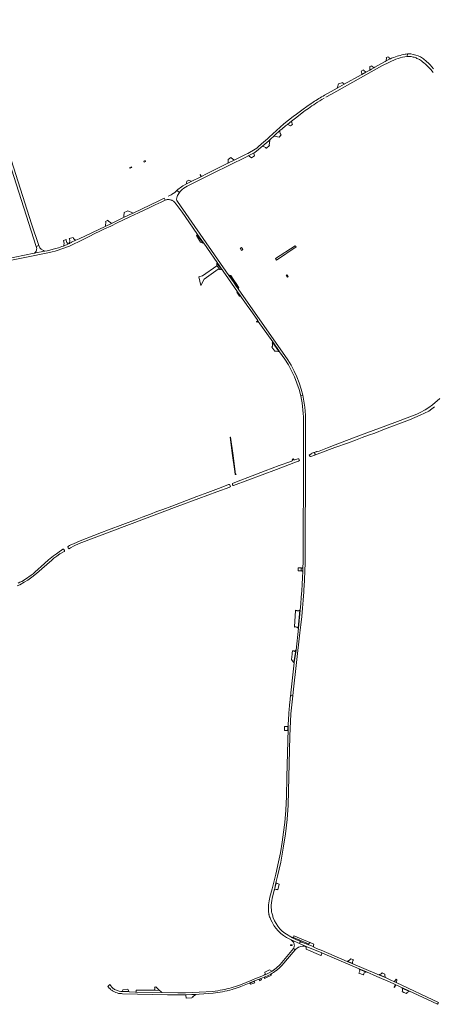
# Model space of a CAD drawing. Header units: metres. Extents: x 166325 to 190320, y 381923 to 404576.
# Tile 571 of 656: x 170089 to 170715, y 394712 to 396203. Entities that reach past the tile are written whole.
import ezdxf

# ---------------------------------------------------------------- set-up
doc = ezdxf.new("R2010")
doc.units = ezdxf.units.M
for name, color, linetype, lineweight in [('B-WE-OG-WATER_BEEK-GV', 8, 'Continuous', 18), ('B-WE-VH-VERHARDING_ASFALT-GV', 8, 'Continuous', 18), ('B-WE-VH-VERHARDING_BETON-GV', 8, 'Continuous', 18), ('B-WE-VH-VERHARDING_BETONSTRAATSTEEN-GV', 8, 'Continuous', 18), ('B-WE-VH-VERHARDING_HALFVERHARDING-GV', 8, 'Continuous', 18), ('B-WE-VH-VERHARDING_STRAATBAKSTEEN-GV', 8, 'Continuous', 18)]:
    doc.layers.add(name, color=color, linetype=linetype, lineweight=lineweight)

msp = doc.modelspace()

# ---------------------------------------------------------------- linework, layer by layer
at = {"layer": 'B-WE-OG-WATER_BEEK-GV', "flags": 128}
for points in [[(170724.765, 395629.022), (170713.838, 395619.681), (170708.327, 395615.465), (170702.668, 395611.988), (170694.915, 395607.762), (170689.756, 395605.24), (170660.58, 395594.376), (170643.271, 395587.823), (170604.903, 395573.524), (170566.492, 395558.978), (170554.793, 395554.332), (170542.146, 395549.443), (170539.819, 395548.643), (170538.594, 395548.222), (170538.337, 395548.743), (170535.143, 395547.527), (170535.294, 395547.087), (170536.428, 395543.79), (170543.267, 395546.142), (170566.07, 395555.057), (170586.431, 395562.154), (170597.202, 395566.023), (170607.345, 395569.799), (170616.828, 395573.437), (170626.233, 395576.784), (170641.077, 395582.655), (170678.729, 395596.648), (170687.034, 395600.114), (170695.115, 395603.747), (170701.796, 395606.813), (170708.096, 395610.024), (170712.881, 395613.453), (170716.95, 395616.576)], [(170085.277, 395345.177), (170089.446, 395347.143), (170095.887, 395350.721), (170101.544, 395354.028), (170107.485, 395358.278), (170114.639, 395364.095), (170122.55, 395371.038), (170137.455, 395384.517), (170140.65, 395387.134), (170145.272, 395390.562), (170149.951, 395393.827), (170156.543, 395397.514), (170156.633, 395397.63), (170156.768, 395397.899), (170156.828, 395398.194), (170156.808, 395398.494), (170156.71, 395398.778), (170155.735, 395400.495), (170155.637, 395400.634), (170155.438, 395400.805), (170155.193, 395400.913), (170154.925, 395400.949), (170154.657, 395400.91), (170154.41, 395400.799), (170152.247, 395399.457), (170148.549, 395396.875), (170144.619, 395394.069), (170140.016, 395390.711), (170132.75, 395384.658), (170126.571, 395379.18), (170112.087, 395365.986), (170109.56, 395363.651), (170106.353, 395361.379), (170098.006, 395355.608), (170092.153, 395352.108), (170089.42, 395350.746), (170086.652, 395349.456)]]:
    msp.add_lwpolyline(points, dxfattribs=at)
for points in [[(170528.06, 395541.162), (170528.904, 395541.516), (170528.911, 395541.505), (170529.05, 395541.389), (170529.224, 395541.343), (170529.402, 395541.375), (170535.576, 395543.499), (170535.449, 395543.869), (170536.175, 395544.119), (170535.169, 395547.044), (170534.457, 395546.799), (170534.33, 395547.168), (170531.12, 395546.064), (170531.273, 395545.768), (170529.856, 395545.233), (170528.206, 395543.866), (170527.123, 395543.656)], [(170503.802, 395536.121), (170503.093, 395537.96), (170501.579, 395537.376), (170502.288, 395535.537), (170501.292, 395535.153), (170501.299, 395535.113), (170501.292, 395534.886), (170501.207, 395534.676), (170501.054, 395534.509), (170500.853, 395534.404), (170499.243, 395533.817), (170481.593, 395527.383), (170460.433, 395519.428), (170440.809, 395511.918), (170416.964, 395502.977), (170411.269, 395500.475), (170410.928, 395500.027), (170410.806, 395499.685), (170411.194, 395498.266), (170411.519, 395497.713), (170411.596, 395497.583), (170411.774, 395497.406), (170411.999, 395497.294), (170412.247, 395497.257), (170412.495, 395497.3), (170434.109, 395505.342), (170477.391, 395521.661), (170510.609, 395534.047), (170510.848, 395534.174), (170511.083, 395534.383), (170511.257, 395534.644), (170511.36, 395534.941), (170512.34, 395535.313), (170511.5, 395537.813), (170510.45, 395537.473), (170510.361, 395537.588), (170510.224, 395537.641), (170510.09, 395537.62), (170506.683, 395536.533), (170505.228, 395536.069), (170504.996, 395536.075), (170504.78, 395536.158), (170504.604, 395536.309), (170504.538, 395536.405)], [(170408.148, 395496.005), (170407.207, 395498.482), (170406.62, 395498.259), (170406.557, 395498.481), (170406.421, 395498.668), (170406.231, 395498.798), (170406.008, 395498.855), (170405.778, 395498.834), (170405.735, 395498.82), (170405.155, 395498.659), (170393.723, 395494.126), (170373.958, 395486.788), (170357.165, 395480.464), (170319.24, 395466.139), (170305.493, 395461.112), (170296.773, 395457.787), (170286.934, 395453.951), (170274.188, 395449.186), (170267.009, 395446.396), (170245.068, 395438.391), (170223.28, 395430.139), (170212.859, 395426.333), (170201.407, 395421.681), (170180.513, 395413.637), (170170.256, 395409.239), (170166.436, 395407.444), (170164.467, 395406.422), (170163.015, 395405.554), (170162.338, 395404.915), (170162.007, 395404.288), (170162.041, 395403.792), (170162.378, 395403.071), (170162.823, 395402.405), (170163.44, 395401.879), (170163.905, 395401.601), (170164.443, 395401.872), (170166.065, 395403.151), (170171.423, 395406.02), (170178.934, 395409.437), (170327.245, 395465.449), (170359.934, 395477.779), (170387.228, 395487.957), (170406.833, 395495.035), (170407.139, 395495.108), (170407.303, 395495.194), (170407.449, 395495.353), (170407.527, 395495.554), (170407.528, 395495.77)]]:
    msp.add_lwpolyline(points, close=True, dxfattribs=at)
at = {"layer": 'B-WE-VH-VERHARDING_ASFALT-GV', "flags": 128}
for points in [[(170057.773, 396045.813), (170031.392, 396123.604), (170018.35, 396161.835), (170014.793, 396172.264), (170014.631, 396172.739), (170006.865, 396195.507), (170006.276, 396197.233), (169997.488, 396222.995), (169996.558, 396225.72), (169993.242, 396224.591), (170051.204, 396054.043), (170063.372, 396017.861), (170069.229, 395999.985), (170113.878, 395859.389), (170118.003, 395860.68), (170106.921, 395893.752), (170072.954, 396000.069), (170070.803, 396006.711)], [(170484.598, 396028.437), (170483.245, 396030.441), (170483.182, 396030.626), (170482.957, 396031.442), (170482.81, 396032.275), (170482.742, 396033.119), (170482.748, 396033.564), (170482.754, 396033.965), (170482.846, 396034.807), (170480.659, 396032.893), (170477.088, 396029.673), (170473.556, 396026.41), (170474.487, 396026.232), (170481.821, 396024.832)], [(170361.458, 395813.64), (170360.139, 395813.568), (170362.906, 395800.188), (170367.97, 395809.713), (170389.262, 395824.764), (170391.663, 395824.386), (170387.328, 395830.667), (170387.294, 395830.155), (170365.421, 395814.599)], [(170521.527, 395538.924), (170521.533, 395541.793), (170521.647, 395597.506), (170521.49, 395603.624), (170521.111, 395609.733), (170520.51, 395615.825), (170519.688, 395621.89), (170518.645, 395627.921), (170517.384, 395633.911), (170515.835, 395633.411), (170514.285, 395632.911), (170515.391, 395627.689), (170516.33, 395622.435), (170517.101, 395617.153), (170517.702, 395611.849), (170518.132, 395606.529), (170518.393, 395601.197), (170518.282, 395540.092), (170518.277, 395537.242), (170518.009, 395389.709), (170517.968, 395386.894), (170517.919, 395384.078), (170517.861, 395381.263), (170517.795, 395378.448), (170517.721, 395375.633), (170517.638, 395372.819), (170517.551, 395370.111), (170517.456, 395367.401), (170517.044, 395357.553), (170516.529, 395347.709), (170515.911, 395337.871), (170515.191, 395328.041), (170514.368, 395318.218), (170513.443, 395308.404), (170511.106, 395281.301), (170507.381, 395248.069), (170504.617, 395229.444), (170504.549, 395228.984), (170499.969, 395187.704), (170499.496, 395183.538), (170499.415, 395182.807), (170499.334, 395182.076), (170499.253, 395181.345), (170499.173, 395180.614), (170499.094, 395179.883), (170499.015, 395179.152), (170500.626, 395178.951), (170502.237, 395178.749), (170502.777, 395184.154), (170512.959, 395274.049), (170514.433, 395286.473), (170515.765, 395298.913), (170516.957, 395311.367), (170518.009, 395323.834), (170518.919, 395336.311), (170519.689, 395348.799), (170519.775, 395350.35), (170519.859, 395351.902), (170520.175, 395358.184), (170520.455, 395364.468), (170520.7, 395370.753), (170520.91, 395377.04), (170521.083, 395383.328), (170521.221, 395389.616)], [(170300.758, 394732.856), (170298.451, 394734.618), (170294.868, 394738.352), (170293.9, 394737.871), (170293.194, 394737.504), (170293.518, 394737.006), (170293.683, 394736.587), (170293.683, 394736.157), (170293.617, 394735.385), (170293.551, 394734.57), (170293.408, 394734.118), (170293.198, 394733.688), (170292.867, 394733.291), (170292.463, 394732.895)]]:
    msp.add_lwpolyline(points, close=True, dxfattribs=at)
at = {"layer": 'B-WE-VH-VERHARDING_ASFALT-GV'}
for points in [[(170648.481, 396138.605, -0.0796989), (170675.443, 396147.018)], [(170652.932, 396144.748, 0.00715778), (170650.402, 396143.666)], [(170672.163, 396150.302, 0.05408827), (170652.932, 396144.748)], [(170675.839, 396150.87, 0.01034259), (170672.163, 396150.302)], [(170678.975, 396151.236, 0.00895545), (170675.839, 396150.87)], [(170695.379, 396146.284, 0.06626198), (170680.934, 396151.061)], [(170698.44, 396144.685, 0.01541455), (170695.379, 396146.284)], [(170704.773, 396139.538, 0.01620907), (170698.44, 396144.685)], [(170550.38, 396088.381, 0.02112861), (170533.083, 396077.785)], [(170536.745, 396075.708, -0.01040531), (170549.554, 396083.641)], [(170516.311, 396061.443, -0.00824074), (170525.939, 396068.424)], [(170525.939, 396068.424, -0.00906651), (170536.745, 396075.708)], [(170332.939, 395943.66, -0.08279838), (170342.517, 395950.471)], [(170321.881, 395939.813, -0.05453055), (170313.913, 395935.724)], [(170327.809, 395927.315, -0.25229301), (170327.16, 395934.81)], [(170327.16, 395934.81, -0.06892952), (170330.703, 395941.09)], [(170330.703, 395941.09, -0.0324761), (170332.939, 395943.66)], [(170324.137, 395925.262, -0.00173216), (170325.648, 395923.355)], [(170133.862, 395850.276, 0.06256793), (170168.319, 395861.868)], [(170114.667, 395855.311, -0.1889866), (170113.779, 395851.968)], [(170468.593, 394840.876, 0.1893136), (170497.689, 394810.346)], [(170513.716, 394806.855, -0.00971201), (170501.949, 394812.249)], [(170224.53, 394736.28, 0.02268806), (170226.167, 394734.612)], [(170226.167, 394734.612, 0.05090243), (170230.399, 394731.401)], [(170230.399, 394731.401, 0.05564656), (170238.558, 394728.329)], [(170238.558, 394728.329, 0.03907158), (170244.395, 394727.809)]]:
    msp.add_lwpolyline(points, format="xyb", dxfattribs=at)
at = {"layer": 'B-WE-VH-VERHARDING_ASFALT-GV', "flags": 128}
for points in [[(170675.839, 396150.87), (170675.443, 396147.018), (170676.96, 396147.083), (170678.479, 396147.067), (170679.994, 396146.972), (170681.503, 396146.797), (170683, 396146.543), (170684.481, 396146.21), (170685.944, 396145.8), (170687.382, 396145.314), (170688.793, 396144.752), (170690.172, 396144.117), (170690.282, 396144.062), (170693.918, 396142.194), (170696.948, 396140.2), (170698.545, 396139.044), (170700.775, 396137.21), (170702.954, 396135.314), (170705.079, 396133.359), (170707.149, 396131.346), (170709.163, 396129.276), (170711.119, 396127.151), (170713.015, 396124.973), (170714.85, 396122.743), (170714.919, 396122.656)], [(170675.443, 396147.018), (170675.839, 396150.87)], [(170680.934, 396151.061), (170678.975, 396151.236)], [(170646.806, 396141.972), (170643.52, 396140.215), (170641.838, 396139.316), (170626.249, 396130.634), (170624.831, 396129.844), (170621.473, 396127.974), (170618.848, 396126.512), (170613.832, 396123.719), (170612.862, 396123.179), (170607.007, 396119.918), (170605.988, 396119.35), (170580.28, 396105.033), (170579.906, 396104.825), (170569.454, 396099.004), (170550.38, 396088.381)], [(170552.349, 396085.276), (170560.735, 396089.961), (170637.171, 396132.664), (170648.481, 396138.605)], [(170715.294, 396128.488), (170712.751, 396131.332), (170710.149, 396134.123), (170707.489, 396136.859), (170704.773, 396139.538)], [(170533.083, 396077.785), (170523.417, 396071.118), (170523.365, 396071.08), (170517.899, 396067.112), (170513.915, 396064.22), (170507.804, 396059.734), (170502.955, 396056.082), (170495.84, 396050.524), (170488.845, 396044.816), (170466.67, 396024.912), (170463.947, 396022.164), (170461.114, 396019.529), (170455.174, 396014.655), (170449.997, 396010.108), (170447.779, 396008.196), (170445.413, 396006.47), (170434.077, 396000.098), (170431.538, 395998.864), (170428.672, 395997.379), (170413.605, 395989.906), (170404.194, 395985.239), (170371.721, 395969.133), (170364.029, 395965.394), (170363.145, 395964.964), (170348.655, 395957.92), (170341.26, 395954.324), (170335.695, 395950.889), (170331.737, 395948.076), (170330.301, 395947.058), (170328.424, 395945.562), (170326.864, 395944.016), (170330.703, 395941.09)], [(170500.314, 396049.17), (170508.284, 396055.344), (170516.311, 396061.443)], [(170342.517, 395950.471), (170381.911, 395970.122), (170431.398, 395994.492), (170435.825, 395996.823), (170442.043, 396000.098), (170443.126, 396000.798), (170447.311, 396003.503), (170456.751, 396011.516), (170465.959, 396019.473), (170466.921, 396020.305), (170467.443, 396020.758), (170469.265, 396022.338), (170473.556, 396026.41), (170477.088, 396029.673), (170480.659, 396032.893), (170482.846, 396034.807), (170485.967, 396037.538), (170491.357, 396042.089), (170494.056, 396044.239), (170500.314, 396049.17)], [(170330.703, 395941.09), (170326.864, 395944.016), (170324.47, 395941.631), (170323.052, 395940.55), (170321.881, 395939.813)], [(170168.319, 395861.868), (170180.775, 395867.877), (170192.879, 395873.944), (170203.592, 395879.264), (170209.339, 395881.967), (170217.484, 395885.868), (170226.679, 395890.252), (170236.562, 395894.99), (170246.067, 395899.52), (170255.812, 395904.15), (170268.992, 395910.331), (170285.042, 395918.006), (170293.953, 395922.254), (170303.123, 395926.594), (170309.186, 395929.37), (170307.629, 395932.47), (170299.481, 395928.252), (170260.583, 395909.781), (170260.215, 395909.606), (170246.293, 395902.995), (170228.684, 395894.618), (170227.978, 395894.28), (170218.571, 395889.781), (170218.182, 395889.595), (170179.06, 395870.884), (170173.74, 395868.597), (170167.53, 395865.928), (170166.7, 395865.454), (170165.978, 395864.824), (170164.775, 395864.053), (170164.254, 395863.829), (170163.737, 395863.608), (170162.642, 395863.146), (170155.185, 395859.979), (170152.825, 395859.078), (170147.587, 395857.378), (170143.932, 395856.227), (170139.512, 395855.006), (170134.447, 395853.696), (170130.778, 395852.912), (170127.061, 395852.395), (170126.947, 395852.385), (170126.426, 395852.273), (170110.851, 395848.913), (170066.941, 395840.006)], [(170307.629, 395932.47), (170309.186, 395929.37), (170310.132, 395929.715), (170311.102, 395929.984), (170312.091, 395930.175), (170313.092, 395930.287), (170314.099, 395930.319), (170315.105, 395930.272), (170316.104, 395930.144), (170317.09, 395929.938), (170318.056, 395929.654), (170318.997, 395929.294), (170319.906, 395928.861), (170320.779, 395928.357), (170321.608, 395927.786), (170322.389, 395927.15), (170323.118, 395926.455), (170323.789, 395925.704), (170324.137, 395925.262)], [(170325.648, 395923.355), (170330.312, 395917.248), (170334.839, 395911.041), (170339.228, 395904.735), (170358.045, 395877.438), (170367.061, 395864.746), (170367.445, 395864.207), (170377.676, 395849.6), (170383.207, 395841.549), (170418.705, 395790.747), (170422.938, 395784.645), (170424.639, 395782.223), (170432.203, 395771.395), (170432.729, 395770.643), (170437.616, 395763.659), (170449.191, 395747.134), (170450.086, 395745.858), (170471.888, 395714.733), (170481.764, 395700.561), (170482.224, 395699.9), (170490.289, 395688.511), (170495.676, 395679.911), (170500.529, 395671), (170504.832, 395661.809), (170508.567, 395652.374), (170511.722, 395642.73), (170514.285, 395632.911), (170515.835, 395633.411), (170517.384, 395633.911), (170514.916, 395643.382), (170511.9, 395652.694), (170508.349, 395661.815), (170504.272, 395670.714), (170499.684, 395679.36), (170494.601, 395687.725), (170419.462, 395795.284), (170415.688, 395800.71), (170412.35, 395805.509), (170411.831, 395806.254), (170405.538, 395815.292), (170327.809, 395927.315)], [(170113.779, 395851.968), (170112.859, 395850.876), (170112.108, 395849.984), (170111.869, 395849.701), (170111.443, 395849.275), (170110.851, 395848.913), (170126.426, 395852.273), (170125.266, 395852.953), (170121.559, 395855.125), (170120.519, 395856.126), (170119.717, 395857.327), (170118.125, 395860.603), (170118.003, 395860.68)], [(170118.003, 395860.68), (170113.878, 395859.389), (170114.766, 395856.091), (170114.667, 395855.311)], [(169851.61, 395794.898), (169830.974, 395790.416), (169831.105, 395789.894), (169831.733, 395787.381), (169847.096, 395790.708), (169851.592, 395791.682), (169857.17, 395792.89), (169858.036, 395793.078), (169859.058, 395793.299), (169863.735, 395794.311), (169881.82, 395798.257), (169898.105, 395801.828), (169912.013, 395804.855), (169943.033, 395811.45), (169960.272, 395815.044), (169993.735, 395821.951), (170003.629, 395823.968), (170056.161, 395834.563), (170133.862, 395850.276)], [(170493.567, 394991.631), (170495.165, 395013.376), (170495.953, 395035.165), (170498.019, 395117.868), (170499.505, 395151.431), (170502.237, 395178.749), (170500.626, 395178.951), (170499.015, 395179.152), (170498.927, 395179.163), (170498.734, 395177.363), (170498.545, 395175.563), (170498.358, 395173.763), (170498.173, 395171.963), (170497.992, 395170.162), (170497.813, 395168.361), (170497.535, 395165.499), (170497.264, 395162.637), (170497.001, 395159.774), (170496.744, 395156.911), (170496.494, 395154.046), (170496.252, 395151.182), (170495.358, 395135.287), (170495.241, 395132.358), (170495.148, 395130.041), (170495.071, 395129.303), (170495.051, 395128.771), (170493.214, 395055.693), (170492.823, 395026.348), (170491.671, 395005.904), (170490.105, 394987.168), (170488.39, 394972.508), (170486.219, 394957.339), (170483.545, 394941.037), (170480.814, 394927.343), (170476.639, 394908.893), (170470.964, 394886.544), (170467.622, 394874.085), (170466.929, 394871.158), (170466.359, 394868.205), (170465.913, 394865.231), (170465.593, 394862.241), (170465.397, 394859.24), (170465.328, 394856.233), (170465.342, 394854.556), (170465.436, 394852.874), (170465.61, 394851.205), (170465.863, 394849.547), (170466.195, 394847.903), (170466.309, 394847.418), (170466.742, 394845.797), (170467.252, 394844.199), (170467.837, 394842.627), (170468.497, 394841.085), (170468.593, 394840.876)], [(170501.949, 394812.249), (170501.897, 394812.281), (170490.026, 394819.566), (170486.22, 394822.64), (170482.741, 394826.08), (170479.625, 394829.852), (170476.903, 394833.918), (170474.604, 394838.236), (170472.75, 394842.764), (170472.279, 394844.2), (170471.835, 394845.639), (170471.417, 394847.086), (170471.024, 394848.541), (170470.657, 394850.002), (170470.315, 394851.469), (170470.312, 394851.493), (170469.906, 394854.925), (170469.724, 394858.376), (170469.767, 394861.832), (170470.035, 394865.277), (170470.527, 394868.698), (170471.241, 394872.079), (170474.272, 394884.786), (170474.389, 394885.282), (170476.828, 394895.557), (170479.148, 394905.693), (170483.948, 394926.962), (170487.955, 394948.394), (170491.163, 394969.96), (170493.567, 394991.631)], [(170497.689, 394810.346), (170499.84, 394809.399), (170512.296, 394803.916), (170513.006, 394805.386), (170513.716, 394806.855)], [(170513.716, 394806.855), (170513.006, 394805.386), (170512.296, 394803.916), (170522.645, 394799.361), (170546.455, 394789.438), (170561.616, 394783.002), (170602.782, 394765.458), (170613.814, 394760.782), (170629.632, 394753.939), (170636.524, 394750.93), (170648.452, 394745.722), (170721.216, 394711.712), (170721.266, 394711.814), (170722.194, 394713.514), (170722.75, 394714.532), (170658.955, 394744.511), (170656.175, 394745.818), (170649.9, 394748.766), (170642.527, 394752.155), (170633.755, 394755.829), (170629.817, 394757.476), (170593.183, 394773.065)], [(170593.183, 394773.065), (170584.545, 394776.741), (170545.253, 394793.462), (170540.752, 394795.43), (170534.194, 394798.201), (170534.051, 394798.261), (170534.21, 394798.632), (170525.765, 394802.386), (170525.626, 394802.022), (170521.306, 394803.664)], [(170244.395, 394727.809), (170312.746, 394726.31), (170339.869, 394726.257), (170340.495, 394726.273), (170349.581, 394726.51), (170352.396, 394726.646), (170354.924, 394726.769), (170355.788, 394726.811), (170360.69, 394727.049), (170381.577, 394728.519), (170385.153, 394728.934), (170388.719, 394729.429), (170392.273, 394730.002), (170395.814, 394730.654), (170399.339, 394731.385), (170402.847, 394732.194), (170403.113, 394732.259), (170403.799, 394732.415), (170403.817, 394732.419), (170407.074, 394733.212), (170410.311, 394734.083), (170413.187, 394734.927), (170413.704, 394735.092), (170416.379, 394735.943), (170419.545, 394737.035), (170422.684, 394738.202), (170423.717, 394738.605), (170436.332, 394743.719), (170438.222, 394744.485), (170443.424, 394746.593), (170444.569, 394747.057), (170451.23, 394749.757), (170454.041, 394750.896), (170456.672, 394751.963), (170458.996, 394752.799), (170459.327, 394752.93), (170461.292, 394753.71), (170461.672, 394753.869), (170463.925, 394754.862), (170466.146, 394755.928), (170468.33, 394757.066), (170469.063, 394757.468), (170469.096, 394757.487), (170471.198, 394758.701), (170473.292, 394760.002), (170475.343, 394761.371), (170477.348, 394762.805), (170477.687, 394763.057), (170479.355, 394764.393), (170480.972, 394765.79), (170482.536, 394767.247), (170484.044, 394768.761), (170485.489, 394770.324), (170505.676, 394794.333), (170503.353, 394796.157), (170483.368, 394772.243), (170483.097, 394771.969), (170481.188, 394770.098), (170479.223, 394768.284), (170477.205, 394766.531), (170475.136, 394764.838), (170473.017, 394763.208), (170471.128, 394761.901), (170470.23, 394761.28), (170465.685, 394758.86), (170460.307, 394756.437), (170459.862, 394756.231), (170459.657, 394756.15), (170455.504, 394754.505), (170447.251, 394751.172), (170446.022, 394750.676), (170441.243, 394748.746), (170440.319, 394748.373), (170423.063, 394741.405), (170421.834, 394740.927), (170418.653, 394739.75), (170415.445, 394738.648), (170412.211, 394737.622), (170408.955, 394736.672), (170405.677, 394735.8), (170402.379, 394735.005), (170399.479, 394734.335), (170395.881, 394733.579), (170392.267, 394732.901), (170388.64, 394732.302), (170385, 394731.782), (170381.35, 394731.341), (170360.591, 394729.891), (170350.59, 394729.36), (170339.827, 394729.07), (170328.168, 394729.04), (170304.061, 394729.34), (170303.617, 394729.346), (170265.411, 394730.149), (170265.402, 394730.149), (170264.227, 394730.174), (170254.528, 394730.378), (170244.793, 394730.88), (170244.579, 394730.899), (170241.807, 394731.147), (170239.428, 394731.664), (170238.038, 394732.064), (170237.042, 394732.426), (170232.575, 394734.365), (170231.575, 394734.944), (170230.618, 394735.592), (170229.709, 394736.304), (170228.85, 394737.078), (170228.181, 394737.762), (170225.16, 394741.47), (170222.13, 394738.88)], [(170222.13, 394738.88), (170223.228, 394737.486), (170224.53, 394736.28)]]:
    msp.add_lwpolyline(points, dxfattribs=at)
at = {"layer": 'B-WE-VH-VERHARDING_BETON-GV', "flags": 128}
for points in [[(170579.906, 396104.825), (170579.279, 396105.545), (170578.228, 396106.753), (170577.792, 396107.67), (170571.679, 396105.763), (170569.888, 396100.321), (170569.454, 396099.004)], [(170255.584, 395978.671), (170255.824, 395978.178), (170256.014, 395977.77), (170258.797, 395978.998), (170258.343, 395979.966)], [(170278.844, 395989.588), (170276.622, 395988.545), (170277.288, 395987.055), (170279.544, 395988.042)], [(170426.703, 395854.63), (170424.414, 395857.95), (170422.489, 395856.658), (170424.672, 395853.365)], [(170492.392, 395815.692), (170494.156, 395812.973), (170495.177, 395813.721), (170493.345, 395816.521), (170493.181, 395816.452), (170493.272, 395816.288)], [(170408.186, 395570.629), (170407.523, 395570.565), (170411.211, 395542.889), (170413.986, 395521.96), (170415.052, 395513.789), (170416.458, 395514.073), (170416.326, 395514.726), (170415.62, 395514.584), (170414.646, 395522.047), (170411.872, 395542.976)], [(170489.559, 395126.498), (170494.456, 395126.294), (170494.532, 395129.307), (170494.555, 395129.963), (170494.638, 395132.295), (170492.509, 395132.326), (170492.067, 395132.332), (170490.584, 395132.354), (170489.702, 395132.367), (170489.688, 395131.778), (170489.628, 395129.31)]]:
    msp.add_lwpolyline(points, close=True, dxfattribs=at)
at = {"layer": 'B-WE-VH-VERHARDING_BETONSTRAATSTEEN-GV', "flags": 128}
for points in [[(170650.402, 396143.666), (170649.094, 396143.643), (170648.969, 396143.788), (170648.096, 396144.802), (170647.078, 396145.642), (170646.663, 396146.277), (170646.698, 396146.571), (170643.785, 396145.23), (170644.014, 396144.632), (170643.598, 396140.912), (170643.52, 396140.215)], [(170643.52, 396140.215), (170646.806, 396141.972)], [(170515.76, 395372.128), (170515.124, 395372.134), (170515.046, 395368.07), (170515.957, 395368.071)], [(170512.296, 394803.916), (170499.84, 394809.399), (170500.925, 394808.48), (170501.957, 394807.501), (170502.897, 394806.505), (170503.367, 394805.756), (170503.768, 394804.968), (170504.095, 394804.148), (170504.347, 394803.301), (170504.522, 394802.434), (170504.617, 394801.556), (170504.633, 394800.672), (170504.569, 394799.791), (170504.527, 394799.485), (170504.354, 394798.623), (170504.102, 394797.78), (170503.775, 394796.963), (170503.631, 394796.66), (170503.353, 394796.157), (170505.676, 394794.333), (170506.07, 394794.024)], [(170503.225, 394812.926), (170502.359, 394813.282), (170502.082, 394812.583), (170501.949, 394812.249)], [(170521.306, 394803.664), (170525.626, 394802.022), (170525.765, 394802.386), (170526.212, 394803.463), (170503.225, 394812.926)], [(170520.91, 394799.515), (170522.645, 394799.361), (170512.296, 394803.916)]]:
    msp.add_lwpolyline(points, dxfattribs=at)
at = {"layer": 'B-WE-VH-VERHARDING_BETONSTRAATSTEEN-GV'}
for points in [[(170646.806, 396141.972, -0.01057791), (170650.402, 396143.666)], [(170517.017, 395372.838, -0.09089946), (170515.76, 395372.128)], [(170515.957, 395368.071, -0.23547011), (170516.835, 395367.424)], [(170513.716, 394806.855, 0.00620366), (170521.306, 394803.664)], [(170506.07, 394794.024, -0.28119801), (170520.91, 394799.515)]]:
    msp.add_lwpolyline(points, format="xyb", dxfattribs=at)
at = {"layer": 'B-WE-VH-VERHARDING_BETONSTRAATSTEEN-GV', "flags": 128}
for points in [[(170618.848, 396126.512), (170621.473, 396127.974), (170624.831, 396129.844), (170624.241, 396130.381), (170622.068, 396132.361), (170621.953, 396133.049), (170619.067, 396131.796), (170618.885, 396127.402)], [(170501.863, 396043.888), (170501.242, 396044.743), (170500.605, 396047.783), (170500.314, 396049.17), (170494.056, 396044.239), (170494.9, 396043.798), (170498.85, 396041.734)], [(170467.117, 396012.079), (170466.779, 396012.477), (170467.355, 396019.663), (170467.443, 396020.758), (170466.921, 396020.305), (170465.959, 396019.473), (170456.751, 396011.516), (170457.25, 396011.235), (170460.976, 396009.136), (170461.883, 396008.087), (170462.365, 396008.354)], [(170404.424, 395988.526), (170404.259, 395986.172), (170404.194, 395985.239), (170413.605, 395989.906), (170412.415, 395990.882), (170411.362, 395991.746), (170408.647, 395993.972), (170404.581, 395990.769)], [(170444.311, 395996.474), (170443.275, 396000.254), (170443.126, 396000.798), (170442.043, 396000.098), (170435.825, 395996.823), (170436.436, 395996.265), (170439.606, 395993.37)], [(170341.26, 395954.324), (170348.655, 395957.92), (170347.982, 395958.206), (170345.855, 395959.112), (170344.899, 395959.519), (170341.904, 395958.099), (170342.049, 395957.65), (170341.571, 395955.635)], [(170246.293, 395902.995), (170260.215, 395909.606), (170260.583, 395909.781), (170259.623, 395910.21), (170258.471, 395910.725), (170252.507, 395913.393), (170251.488, 395912.909), (170247.168, 395910.857), (170246.536, 395905.181), (170246.397, 395903.93)], [(170227.978, 395894.28), (170227.212, 395894.803), (170226.189, 395895.501), (170224.05, 395896.96), (170223.777, 395897.135), (170223.333, 395897.493), (170222.943, 395897.91), (170222.616, 395898.377), (170222.357, 395898.886), (170219, 395897.116), (170219.21, 395896.691), (170219.347, 395896.237), (170219.405, 395895.766), (170219.407, 395895.637), (170218.88, 395891.744), (170218.745, 395890.751), (170218.571, 395889.781)], [(170357.533, 395877.085), (170356.677, 395876.004), (170362.833, 395865.91), (170366.554, 395864.386)], [(170163.737, 395863.608), (170164.254, 395863.829), (170164.775, 395864.053), (170165.978, 395864.824), (170166.7, 395865.454), (170167.53, 395865.928), (170173.74, 395868.597), (170173.09, 395869.239), (170172.708, 395869.79), (170172.724, 395869.567), (170172.636, 395869.47), (170172.521, 395869.419), (170171.087, 395870.741), (170170.454, 395871.602), (170169.745, 395873.001), (170164.049, 395871.236), (170164.15, 395870.876), (170164.306, 395870.323), (170164.411, 395869.95), (170164.7, 395868.677), (170164.636, 395867.129), (170164.175, 395865.325), (170163.985, 395864.581)], [(170387.562, 395834.23), (170387.328, 395830.667), (170391.663, 395824.386), (170394.783, 395823.896), (170394.23, 395824.687)], [(170408.614, 395815.336), (170406.033, 395815.611), (170412.314, 395806.59), (170412.982, 395808.224)], [(170412.982, 395808.224), (170412.314, 395806.59), (170412.833, 395805.845), (170416.171, 395801.046), (170417.712, 395801.666)], [(170417.712, 395801.666), (170416.171, 395801.046), (170419.945, 395795.62), (170420.539, 395796.838)], [(170418.195, 395790.391), (170417.506, 395789.975), (170421.522, 395783.797), (170422.427, 395784.29)], [(170471.378, 395714.376), (170471.08, 395713.325), (170471.366, 395712.659), (170471.576, 395711.966), (170471.709, 395711.254), (170471.762, 395710.532), (170471.736, 395709.808), (170471.642, 395709.15), (170471.464, 395708.448), (170471.21, 395707.77), (170470.882, 395707.124), (170470.682, 395706.801), (170475.156, 395700.908), (170476.544, 395700.754), (170477.399, 395700.659), (170479.992, 395700.372), (170481.253, 395700.205)], [(170512.824, 395308.466), (170512.266, 395308.06), (170511.938, 395307.817), (170511.645, 395307.772), (170510.775, 395307.695), (170509.901, 395307.698), (170509.032, 395307.78), (170508.173, 395307.942), (170507.333, 395308.181), (170506.519, 395308.497), (170506.398, 395307.806), (170505.106, 395283.421), (170505.034, 395283.034), (170505.54, 395283.111), (170506.256, 395283.15), (170506.972, 395283.109), (170507.679, 395282.989), (170508.367, 395282.79), (170509.03, 395282.517), (170509.299, 395282.209), (170510.487, 395281.354)], [(170504.003, 395229.535), (170506.764, 395248.138), (170504.937, 395246.167), (170504.436, 395246.253), (170504.451, 395246.819), (170503.419, 395246.936), (170502.51, 395247.039), (170501.628, 395247.138), (170501.227, 395243.431), (170501.089, 395242.151), (170500.578, 395233.938), (170503.074, 395230.386)], [(170477.824, 394885.668), (170478.752, 394885.49), (170479.596, 394885.116), (170481.918, 394893.623), (170478.543, 394894.619), (170477.219, 394895.464), (170474.78, 394885.189), (170476.919, 394885.655)], [(170505.587, 394814.683), (170504.066, 394815.35), (170503.84, 394814.699), (170503.225, 394812.926), (170526.212, 394803.463), (170527.784, 394804.549), (170528.46, 394805.395), (170528.205, 394805.505), (170528.139, 394805.347)], [(170534.326, 394803.019), (170528.46, 394805.395), (170527.784, 394804.549), (170526.212, 394803.463), (170525.765, 394802.386), (170534.21, 394798.632), (170534.304, 394798.59), (170533.808, 394799.946), (170533.828, 394801.244)], [(170520.91, 394799.515), (170520.892, 394799.167), (170522.144, 394799.051), (170522.162, 394798.183), (170522.543, 394798.164), (170522.511, 394795.615), (170522.503, 394795.008), (170544.918, 394785.626), (170545.196, 394786.316), (170546.308, 394789.074), (170546.455, 394789.438), (170522.645, 394799.361)], [(170593.632, 394778.109), (170594.008, 394778.853), (170590.024, 394780.633), (170589.671, 394780.091), (170588.486, 394778.992), (170586.373, 394777.715), (170584.702, 394777.109), (170593.34, 394773.433), (170592.77, 394774.579), (170592.841, 394775.679), (170593.256, 394777.396)], [(170460.097, 394756.891), (170459.657, 394756.15), (170459.862, 394756.231), (170460.307, 394756.437), (170465.685, 394758.86), (170470.23, 394761.28), (170471.128, 394761.901), (170470.624, 394762.126), (170467.163, 394763.686), (170461.06, 394760.694), (170460.117, 394760.293), (170460.674, 394757.841)], [(170602.904, 394765.015), (170603, 394764.666), (170603.723, 394762.04), (170602.685, 394759.784), (170602.597, 394759.825), (170602.258, 394759.036), (170609.26, 394756.13), (170609.597, 394756.856), (170609.516, 394756.892), (170610.524, 394759.161), (170613.014, 394760.387), (170613.371, 394760.563)], [(170443.612, 394746.13), (170438.41, 394744.022), (170437.111, 394743.495), (170437.701, 394743.326), (170438.343, 394742.957), (170438.948, 394742.136), (170444.715, 394744.4), (170444.476, 394745.388), (170444.449, 394746.139), (170444.48, 394746.482)], [(170451.403, 394749.288), (170452.059, 394747.398), (170454.809, 394748.693), (170454.208, 394750.425)], [(170659.125, 394744.873), (170659.794, 394749.001), (170658.484, 394749.696), (170656.345, 394746.18)], [(170252.509, 394734.434), (170245.325, 394733.848), (170244.699, 394731.366), (170254.257, 394730.884)], [(170354.949, 394726.27), (170355.788, 394726.811), (170354.924, 394726.769), (170352.396, 394726.646), (170349.581, 394726.51), (170340.495, 394726.273), (170340.53, 394725.774), (170340.764, 394721.262), (170349.461, 394721.292), (170349.861, 394722.381), (170351.271, 394722.471), (170351.264, 394722.892), (170351.259, 394723.192), (170351.251, 394723.751)]]:
    msp.add_lwpolyline(points, close=True, dxfattribs=at)
at = {"layer": 'B-WE-VH-VERHARDING_HALFVERHARDING-GV', "flags": 128}
for points in [[(170507.283, 395858.624), (170505.809, 395860.425), (170475.876, 395841.119), (170477.576, 395838.489)], [(170515.133, 395372.579), (170510.551, 395372.667), (170510.464, 395368.155), (170515.046, 395368.067)], [(170501.168, 394801.79), (170499.048, 394801.705), (170499.048, 394800.842), (170501.204, 394800.902)], [(170459.6, 394750.949), (170462.319, 394752.23), (170469.932, 394755.627), (170469.541, 394756.504), (170469.306, 394757.031), (170469.096, 394757.487), (170469.063, 394757.468), (170468.33, 394757.066), (170466.146, 394755.928), (170463.925, 394754.862), (170461.672, 394753.869), (170461.292, 394753.71), (170459.327, 394752.93), (170459.391, 394752.414)]]:
    msp.add_lwpolyline(points, close=True, dxfattribs=at)
at = {"layer": 'B-WE-VH-VERHARDING_STRAATBAKSTEEN-GV', "flags": 128}
for points in [[(170612.862, 396123.179), (170612.246, 396123.702), (170609.773, 396125.804), (170609.311, 396126.594), (170605.782, 396124.712), (170606.245, 396123.921), (170606.823, 396120.885), (170607.007, 396119.918)], [(170362.209, 395967.1), (170362.923, 395965.47), (170363.145, 395964.964), (170364.029, 395965.394), (170363.789, 395965.947), (170363.123, 395967.478), (170362.851, 395968.08), (170361.945, 395967.65)], [(170161.952, 395863.723), (170161.425, 395864.164), (170160.341, 395865.071), (170159.46, 395868.437), (170159.365, 395868.788), (170159.216, 395869.344), (170159.104, 395869.758), (170155.057, 395868.232), (170156.372, 395863.631), (170155.818, 395861.925), (170155.185, 395859.979), (170162.642, 395863.146)], [(170448.354, 395744.657), (170449.572, 395745.498), (170450.086, 395745.858), (170449.191, 395747.134), (170448.677, 395746.774), (170447.516, 395745.917)], [(170655.461, 394737.432), (170656.113, 394737.163), (170656.42, 394737.036), (170658.361, 394740.648), (170658.183, 394740.731), (170657.076, 394741.249), (170656.845, 394740.405)], [(170265.391, 394732.674), (170265.413, 394730.649), (170265.411, 394730.149), (170303.617, 394729.346), (170304.061, 394729.34), (170303.628, 394729.846), (170301.993, 394731.561), (170300.758, 394732.856), (170292.463, 394732.895), (170291.29, 394732.901), (170273.917, 394732.983), (170265.387, 394733.023)], [(170670.458, 394729.832), (170674.272, 394727.899), (170675.125, 394729.806), (170678.544, 394731.215), (170667.684, 394736.29), (170668.252, 394734.297), (170668.451, 394731.952), (170668.036, 394731.159)]]:
    msp.add_lwpolyline(points, close=True, dxfattribs=at)
msp.add_lwpolyline([(170641.642, 394757.327), (170638.296, 394758.829), (170637.592, 394759.362), (170636.822, 394758.741), (170635.911, 394758.103), (170634.957, 394757.532), (170633.964, 394757.032), (170632.939, 394756.604), (170633.909, 394756.198), (170642.688, 394752.521)], dxfattribs=at)
at = {"layer": 'B-WE-VH-VERHARDING_STRAATBAKSTEEN-GV'}
msp.add_lwpolyline([(170642.688, 394752.521, -0.20720749), (170641.642, 394757.327)], format="xyb", dxfattribs=at)

doc.saveas('drawing.dxf')
